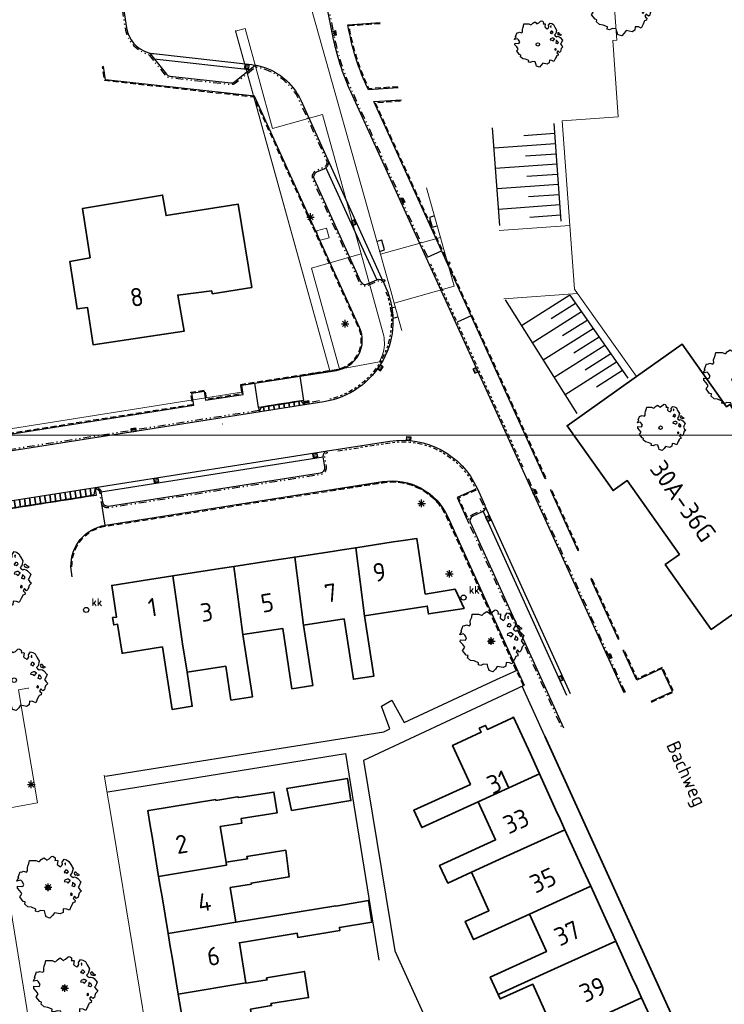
# Model space of a CAD drawing. Header units: metres. Extents: x 152391 to 157968, y 462336 to 467280.
# Tile 512 of 656: x 156225 to 156294, y 463049 to 463145. Entities that reach past the tile are written whole.
import ezdxf
from ezdxf.enums import TextEntityAlignment as Align

# ---------------------------------------------------------------- set-up
doc = ezdxf.new("R2010")
doc.units = ezdxf.units.M
doc.header["$LTSCALE"] = 0.75
for name, pattern in [('HIDDEN__G5', [1.125, 0.75, -0.375]), ('PHANTOM__G2', [2.1, 0.6, -0.3, 0.3, -0.3, 0.3, -0.3]), ('TR13X15__G2', [2.2, 1, -0.4, 0, -0.4, 0, -0.4])]:
    doc.linetypes.add(name, pattern=pattern)
doc.layers.get('0').update_dxf_attribs({"lineweight": 25})
for name, color, linetype in [('-DR-bs-gw-talud', 253, 'Continuous'), ('-DR-nw-rio-straatkolk', 251, 'Continuous'), ('-DR-nw-rio-trottoirkolk', 251, 'Continuous'), ('-DR-nw-vh-band 10x20', 2, 'HIDDEN__G5'), ('-DR-nw-vh-band 13-15x25', 2, 'TR13X15__G2'), ('-DR-nw-vh-band 15x25', 2, 'PHANTOM__G2'), ('-DR-nw-vh-band inritbanden', 251, 'Continuous'), ('-DR-nw-vh-kantverharding', 4, 'Continuous'), ('-DR-nw-vh-scheiding verhardingen', 1, 'Continuous'), ('S08_TROTTOIRKOLK', 251, 'Continuous'), ('TOPO1', 251, 'Continuous'), ('TOPO_AFSLUITPAAL', 251, 'Continuous'), ('TOPO_BOOM', 251, 'Continuous'), ('TOPO_KABELKAST', 251, 'Continuous')]:
    doc.layers.add(name, color=color, linetype=linetype)
for name, color, linetype, lineweight in [('B-GV-GR-BOOM-S', 252, 'Continuous', 25), ('B-RO-GR-BEPLANTING_CULTUUR_BOSPLANTSOEN-GV', 251, 'Continuous', 18), ('B-RO-IE-TERREINAFSCHEIDING_KUNSTMATIG_MUUR-G', 251, 'IE-TERREINAFSCHEIDING-KUNSTMATIG-DICHT', 18), ('B-RO-OG-BEBOUWING-GV', 6, 'Continuous', 35), ('B-RO-OG-BEBOUWING-T18', 1, 'Continuous', 18), ('B-RO-VH-VERHARDING_ASFALT-GV', 251, 'Continuous', 18), ('B-RO-VH-VERHARDING_BETONSTRAATSTEEN-GV', 251, 'Continuous', 18), ('B-RO-VH-VERHARDING_TEGEL-GV', 251, 'Continuous', 18), ('B-RO-VH-VERHARDING_TEGEL_RUBBER-GV', 251, 'Continuous', 18), ('B-WE-OG-TOPOGRAFIE-T18', 1, 'Continuous', 18), ('N-WE-VH-VERHARDING_TEGEL-G', 5, 'Continuous', 35)]:
    doc.layers.add(name, color=color, linetype=linetype, lineweight=lineweight)
doc.layers.add('X-XX-AL-TEKENBLAD_HULPLIJN-G', color=7, linetype='Continuous', lineweight=18, plot=False)
doc.styles.add('NLCS-ISO-M200-T18', font='NLCS-ISO.ttf', dxfattribs={"height": 360})
doc.styles.get("Standard").update_dxf_attribs({"font": 'txt.shx'})
doc.linetypes.add('IE-TERREINAFSCHEIDING-KUNSTMATIG-DICHT', pattern='A,8,-1,[82,NLCS.SHX,S=0.75,R=90,X=0,Y=0],-1', length=10)

# ---------------------------------------------------------------- blocks, each defined once
blk = doc.blocks.new('Q26')
at = {"color": 0, "linetype": 'ByBlock'}
for p, q in [((-0.37, 0), (0.37, 0)), ((0.262, -0.262), (-0.261, 0.261)), ((0, -0.37), (0, 0.37))]:
    blk.add_line(p, q, dxfattribs=at)
blk.add_lwpolyline([(-0.261, -0.261), (0, 0), (0.261, 0.261)], dxfattribs=at)
blk = doc.blocks.new('S08')
at = {"color": 0, "linetype": 'ByBlock'}
blk.add_lwpolyline([(-0.5, 0), (-0.5, -0.5), (0.5, -0.5), (0.5, 0)], dxfattribs=at)
blk = doc.blocks.new('*U443')
for points in [[(3.458, 0.543), (3.388, 0.988), (2.894, 0.91), (2.964, 0.466)], [(3.951, 0.621), (3.882, 1.066), (3.388, 0.988), (3.458, 0.543)], [(3.889, 1.016), (3.395, 0.939)], [(4.445, 0.699), (4.376, 1.143), (3.882, 1.066), (3.951, 0.621)], [(4.445, 0.699), (4.136, 1.055), (3.889, 1.016)], [(0.494, 0.078), (0.424, 0.522), (-0.07, 0.445), (0, 0)], [(0, 0), (0.185, 0.434), (0.432, 0.473)], [(0.988, 0.155), (0.918, 0.6), (0.424, 0.522), (0.494, 0.078)], [(0.926, 0.55), (0.432, 0.473)], [(1.482, 0.233), (1.412, 0.677), (0.918, 0.6), (0.988, 0.155)], [(1.42, 0.628), (0.926, 0.55)], [(1.976, 0.311), (1.906, 0.755), (1.412, 0.677), (1.482, 0.233)], [(1.914, 0.706), (1.42, 0.628)], [(2.47, 0.388), (2.4, 0.833), (1.906, 0.755), (1.976, 0.311)], [(2.408, 0.783), (1.914, 0.706)], [(2.964, 0.466), (2.894, 0.91), (2.4, 0.833), (2.47, 0.388)], [(2.902, 0.861), (2.408, 0.783)], [(3.395, 0.939), (2.902, 0.861)]]:
    blk.add_lwpolyline(points)
blk = doc.blocks.new('*U438')
blk.add_hatch(color=256).paths.add_polyline_path([(0.11, 0.017), (0.304, 0.105), (0.465, -0.25), (0.272, -0.338)])
blk.add_lwpolyline([(0, 0), (0.319, 0.145), (0.505, -0.265), (0.186, -0.41)], close=True)
blk = doc.blocks.new('*U429')
h = blk.add_hatch(color=256)
h.dxf.hatch_style = 1
h.paths.add_polyline_path([(0.328, 0.057), (0.305, 0.108), (0.037, -0.014), (0.06, -0.065)])
h = blk.add_hatch(color=256)
h.dxf.hatch_style = 1
h.paths.add_polyline_path([(0.375, -0.048), (0.352, 0.003), (0.085, -0.119), (0.108, -0.17)])
h = blk.add_hatch(color=256)
h.dxf.hatch_style = 1
h.paths.add_polyline_path([(0.421, -0.15), (0.398, -0.099), (0.131, -0.22), (0.154, -0.271)])
h = blk.add_hatch(color=256)
h.dxf.hatch_style = 1
h.paths.add_polyline_path([(0.468, -0.251), (0.444, -0.2), (0.177, -0.322), (0.2, -0.372)])
for points in [[(0, 0), (0.186, -0.41), (0.505, -0.265), (0.319, 0.145)], [(0.037, -0.014), (0.2, -0.372), (0.468, -0.251), (0.305, 0.108)]]:
    blk.add_lwpolyline(points, close=True)
blk = doc.blocks.new('*U439')
blk.add_hatch(color=256).paths.add_polyline_path([(0.111, -0.008), (0.32, 0.033), (0.396, -0.35), (0.187, -0.391)])
blk.add_lwpolyline([(0, 0), (0.343, 0.068), (0.431, -0.373), (0.088, -0.441)], close=True)
blk = doc.blocks.new('*U441')
blk.add_hatch(color=256).paths.add_polyline_path([(0.11, 0.017), (0.304, 0.105), (0.465, -0.25), (0.272, -0.338)])
blk.add_lwpolyline([(0, 0), (0.319, 0.145), (0.505, -0.265), (0.186, -0.41)], close=True)
blk = doc.blocks.new('*U432')
blk.add_hatch(color=256).paths.add_polyline_path([(0.11, 0.017), (0.304, 0.105), (0.465, -0.25), (0.272, -0.338)])
blk.add_lwpolyline([(0, 0), (0.319, 0.145), (0.505, -0.265), (0.186, -0.41)], close=True)
blk = doc.blocks.new('*U433')
h = blk.add_hatch(color=256)
h.dxf.hatch_style = 1
h.paths.add_polyline_path([(-0.468, 0.251), (-0.444, 0.2), (-0.177, 0.322), (-0.2, 0.372)])
h = blk.add_hatch(color=256)
h.dxf.hatch_style = 1
h.paths.add_polyline_path([(-0.421, 0.15), (-0.398, 0.099), (-0.131, 0.22), (-0.154, 0.271)])
h = blk.add_hatch(color=256)
h.dxf.hatch_style = 1
h.paths.add_polyline_path([(-0.375, 0.048), (-0.352, -0.003), (-0.085, 0.119), (-0.108, 0.17)])
h = blk.add_hatch(color=256)
h.dxf.hatch_style = 1
h.paths.add_polyline_path([(-0.328, -0.057), (-0.305, -0.108), (-0.037, 0.014), (-0.06, 0.065)])
for points in [[(0, 0), (-0.186, 0.41), (-0.505, 0.265), (-0.319, -0.145)], [(-0.037, 0.014), (-0.2, 0.372), (-0.468, 0.251), (-0.305, -0.108)]]:
    blk.add_lwpolyline(points, close=True)
blk = doc.blocks.new('*U434')
h = blk.add_hatch(color=256)
h.dxf.hatch_style = 1
h.paths.add_polyline_path([(0.029, -0.53), (0.061, -0.484), (-0.182, -0.319), (-0.214, -0.365)])
h = blk.add_hatch(color=256)
h.dxf.hatch_style = 1
h.paths.add_polyline_path([(0.092, -0.438), (0.123, -0.392), (-0.12, -0.227), (-0.151, -0.273)])
h = blk.add_hatch(color=256)
h.dxf.hatch_style = 1
h.paths.add_polyline_path([(0.154, -0.346), (0.186, -0.299), (-0.057, -0.134), (-0.089, -0.18)])
h = blk.add_hatch(color=256)
h.dxf.hatch_style = 1
h.paths.add_polyline_path([(0.219, -0.25), (0.25, -0.204), (0.007, -0.039), (-0.024, -0.085)])
for points in [[(0, 0), (-0.253, -0.372), (0.037, -0.569), (0.29, -0.197)], [(0.007, -0.039), (-0.214, -0.365), (0.029, -0.53), (0.25, -0.204)]]:
    blk.add_lwpolyline(points, close=True)
blk = doc.blocks.new('*U435')
h = blk.add_hatch(color=256)
h.dxf.hatch_style = 1
h.paths.add_polyline_path([(0.11, 0.314), (0.055, 0.318), (0.03, 0.026), (0.086, 0.021)])
h = blk.add_hatch(color=256)
h.dxf.hatch_style = 1
h.paths.add_polyline_path([(0.225, 0.304), (0.17, 0.309), (0.145, 0.016), (0.201, 0.011)])
h = blk.add_hatch(color=256)
h.dxf.hatch_style = 1
h.paths.add_polyline_path([(0.336, 0.295), (0.281, 0.299), (0.256, 0.007), (0.312, 0.002)])
h = blk.add_hatch(color=256)
h.dxf.hatch_style = 1
h.paths.add_polyline_path([(0.447, 0.285), (0.392, 0.29), (0.367, -0.003), (0.423, -0.007)])
for points in [[(0, 0), (0.448, -0.038), (0.478, 0.311), (0.029, 0.349)], [(0.03, 0.026), (0.423, -0.007), (0.447, 0.285), (0.055, 0.318)]]:
    blk.add_lwpolyline(points, close=True)
blk = doc.blocks.new('*U430')
for points in [[(-0.494, -0.078), (-0.377, -0.819), (0.116, -0.741), (0, 0)], [(0, 0), (-0.138, -0.73), (-0.385, -0.769)], [(-6.421, -1.009), (-6.305, -1.75), (-5.811, -1.672), (-5.927, -0.932)], [(-5.927, -0.932), (-5.811, -1.672), (-5.317, -1.595), (-5.433, -0.854)], [(-5.433, -0.854), (-5.317, -1.595), (-4.823, -1.517), (-4.939, -0.776)], [(-4.939, -0.776), (-4.823, -1.517), (-4.329, -1.44), (-4.445, -0.699)], [(-4.445, -0.699), (-4.329, -1.44), (-3.835, -1.362), (-3.951, -0.621)], [(-3.951, -0.621), (-3.835, -1.362), (-3.341, -1.284), (-3.458, -0.543)], [(-3.458, -0.543), (-3.341, -1.284), (-2.847, -1.207), (-2.964, -0.466)], [(-2.964, -0.466), (-2.847, -1.207), (-2.353, -1.129), (-2.47, -0.388)], [(-2.47, -0.388), (-2.353, -1.129), (-1.859, -1.051), (-1.976, -0.311)], [(-1.976, -0.311), (-1.859, -1.051), (-1.365, -0.974), (-1.482, -0.233)], [(-1.867, -1.002), (-1.373, -0.924)], [(-1.482, -0.233), (-1.365, -0.974), (-0.871, -0.896), (-0.988, -0.155)], [(-1.373, -0.924), (-0.879, -0.847)], [(-0.988, -0.155), (-0.871, -0.896), (-0.377, -0.819), (-0.494, -0.078)], [(-0.879, -0.847), (-0.385, -0.769)], [(-12.348, -1.941), (-12.232, -2.682), (-11.738, -2.604), (-11.854, -1.863)], [(-11.854, -1.863), (-11.738, -2.604), (-11.244, -2.526), (-11.361, -1.786)], [(-11.361, -1.786), (-11.244, -2.526), (-10.75, -2.449), (-10.867, -1.708)], [(-10.867, -1.708), (-10.75, -2.449), (-10.256, -2.371), (-10.373, -1.63)], [(-10.373, -1.63), (-10.256, -2.371), (-9.762, -2.294), (-9.879, -1.553)], [(-9.879, -1.553), (-9.762, -2.294), (-9.268, -2.216), (-9.385, -1.475)], [(-9.385, -1.475), (-9.268, -2.216), (-8.774, -2.138), (-8.891, -1.397)], [(-8.891, -1.397), (-8.774, -2.138), (-8.28, -2.061), (-8.397, -1.32)], [(-8.397, -1.32), (-8.28, -2.061), (-7.787, -1.983), (-7.903, -1.242)], [(-7.903, -1.242), (-7.787, -1.983), (-7.293, -1.905), (-7.409, -1.164)], [(-7.794, -1.934), (-7.3, -1.856)], [(-7.409, -1.164), (-7.293, -1.905), (-6.799, -1.828), (-6.915, -1.087)], [(-7.3, -1.856), (-6.806, -1.778)], [(-6.915, -1.087), (-6.799, -1.828), (-6.305, -1.75), (-6.421, -1.009)], [(-6.806, -1.778), (-6.312, -1.701)], [(-6.312, -1.701), (-5.819, -1.623)], [(-5.819, -1.623), (-5.325, -1.545)], [(-5.325, -1.545), (-4.831, -1.468)], [(-4.831, -1.468), (-4.337, -1.39)], [(-4.337, -1.39), (-3.843, -1.313)], [(-3.843, -1.313), (-3.349, -1.235)], [(-3.349, -1.235), (-2.855, -1.157)], [(-2.855, -1.157), (-2.361, -1.08)], [(-2.361, -1.08), (-1.867, -1.002)], [(-13.336, -2.096), (-13.22, -2.837), (-12.726, -2.759), (-12.842, -2.018)], [(-13.336, -2.096), (-12.981, -2.749), (-12.734, -2.71)], [(-12.842, -2.018), (-12.726, -2.759), (-12.232, -2.682), (-12.348, -1.941)], [(-12.734, -2.71), (-12.24, -2.632)], [(-12.24, -2.632), (-11.746, -2.555)], [(-11.746, -2.555), (-11.252, -2.477)], [(-11.252, -2.477), (-10.758, -2.399)], [(-10.758, -2.399), (-10.264, -2.322)], [(-10.264, -2.322), (-9.77, -2.244)], [(-9.77, -2.244), (-9.276, -2.167)], [(-9.276, -2.167), (-8.782, -2.089)], [(-8.782, -2.089), (-8.288, -2.011)], [(-8.288, -2.011), (-7.794, -1.934)]]:
    blk.add_lwpolyline(points)
blk = doc.blocks.new('*U425')
h = blk.add_hatch(color=256)
h.dxf.hatch_style = 1
h.paths.add_polyline_path([(-0.455, -0.273), (-0.4, -0.279), (-0.367, 0.013), (-0.422, 0.019)])
h = blk.add_hatch(color=256)
h.dxf.hatch_style = 1
h.paths.add_polyline_path([(-0.344, -0.286), (-0.289, -0.292), (-0.256, 0), (-0.312, 0.006)])
h = blk.add_hatch(color=256)
h.dxf.hatch_style = 1
h.paths.add_polyline_path([(-0.233, -0.298), (-0.178, -0.304), (-0.146, -0.012), (-0.201, -0.006)])
h = blk.add_hatch(color=256)
h.dxf.hatch_style = 1
h.paths.add_polyline_path([(-0.119, -0.311), (-0.064, -0.317), (-0.031, -0.025), (-0.086, -0.019)])
for points in [[(0, 0), (-0.447, 0.05), (-0.486, -0.298), (-0.039, -0.348)], [(-0.031, -0.025), (-0.422, 0.019), (-0.455, -0.273), (-0.064, -0.317)]]:
    blk.add_lwpolyline(points, close=True)
blk = doc.blocks.new('*U426')
blk.add_hatch(color=256).paths.add_polyline_path([(0.013, 0.111), (-0.02, 0.321), (0.365, 0.381), (0.398, 0.172)])
blk.add_lwpolyline([(0, 0), (-0.054, 0.346), (0.39, 0.416), (0.445, 0.07)], close=True)
blk = doc.blocks.new('*U427')
h = blk.add_hatch(color=256)
h.dxf.hatch_style = 1
h.paths.add_polyline_path([(0.033, 0.331), (-0.022, 0.322), (0.023, 0.032), (0.078, 0.041)])
h = blk.add_hatch(color=256)
h.dxf.hatch_style = 1
h.paths.add_polyline_path([(0.147, 0.349), (0.092, 0.34), (0.137, 0.05), (0.192, 0.059)])
h = blk.add_hatch(color=256)
h.dxf.hatch_style = 1
h.paths.add_polyline_path([(0.257, 0.366), (0.202, 0.358), (0.247, 0.067), (0.302, 0.076)])
h = blk.add_hatch(color=256)
h.dxf.hatch_style = 1
h.paths.add_polyline_path([(0.367, 0.383), (0.312, 0.375), (0.357, 0.085), (0.412, 0.093)])
for points in [[(0, 0), (0.445, 0.07), (0.39, 0.416), (-0.054, 0.346)], [(0.023, 0.032), (0.412, 0.093), (0.367, 0.383), (-0.022, 0.322)]]:
    blk.add_lwpolyline(points, close=True)
blk = doc.blocks.new('Q36')
at = {"color": 0, "linetype": 'ByBlock'}
blk.add_circle((0, 0), 0.25, dxfattribs=at)
blk.add_text('kk', height=0.7, dxfattribs=at).set_placement((0.529, 0.406))
blk = doc.blocks.new('Q34')
at = {"color": 0, "linetype": 'ByBlock'}
blk.add_circle((0, 0), 0.125, dxfattribs=at)
blk = doc.blocks.new('SGR-BOOM_31_50')
at = {"linetype": 'Continuous'}
for p, q in [((-1.402, 1.78), (-1.355, 1.999)), ((-1.355, 1.999), (-0.89, 1.999)), ((-0.89, 1.999), (-0.688, 1.911)), ((-0.688, 1.911), (-0.626, 1.933)), ((-0.626, 1.933), (-0.487, 2.064)), ((-0.487, 2.064), (-0.301, 2.196)), ((-0.301, 2.196), (-0.177, 2.108)), ((-0.177, 2.108), (-0.084, 2.02)), ((-0.084, 2.02), (0.087, 2.108)), ((0.087, 2.108), (0.273, 2.283)), ((0.273, 2.283), (0.351, 2.305)), ((0.351, 2.305), (0.444, 2.261)), ((0.444, 2.261), (0.521, 2.196)), ((0.537, 2.042), (0.506, 1.999)), ((0.506, 1.999), (0.707, 2.02)), ((0.521, 2.196), (0.537, 2.042)), ((0.723, 1.977), (0.676, 1.714)), ((0.707, 2.02), (0.723, 1.977)), ((1.048, 1.867), (1.188, 2.086)), ((1.188, 2.086), (1.358, 2.042)), ((1.358, 2.042), (1.545, 1.933)), ((1.545, 1.933), (1.669, 1.692)), ((-2.177, 0.772), (-2.038, 1.166)), ((-2.038, 1.166), (-1.944, 1.144)), ((-1.944, 1.144), (-1.789, 1.21)), ((-1.789, 1.21), (-1.572, 1.144)), ((-1.572, 1.144), (-1.495, 1.232)), ((-1.51, 1.451), (-1.479, 1.582)), ((-1.495, 1.232), (-1.51, 1.451)), ((-1.479, 1.582), (-1.402, 1.78)), ((0.676, 1.714), (0.754, 1.648)), ((0.754, 1.648), (0.924, 1.539)), ((0.924, 1.539), (1.002, 1.604)), ((1.002, 1.604), (1.064, 1.714)), ((1.064, 1.714), (1.048, 1.867)), ((1.25, 1.21), (1.188, 1.166)), ((1.188, 1.166), (1.234, 1.101)), ((1.296, 1.823), (1.234, 1.78)), ((1.234, 1.78), (1.265, 1.67)), ((1.234, 1.101), (1.312, 1.122)), ((1.296, 1.298), (1.25, 1.21)), ((1.265, 1.67), (1.281, 1.648)), ((1.281, 1.692), (1.296, 1.823)), ((1.374, 1.298), (1.296, 1.298)), ((1.312, 1.122), (1.374, 1.035)), ((1.436, 1.254), (1.374, 1.298)), ((1.374, 1.035), (1.436, 1.122)), ((1.498, 1.166), (1.436, 1.254)), ((1.436, 1.122), (1.498, 1.166)), ((1.762, 1.057), (1.638, 0.925)), ((1.669, 1.692), (1.839, 1.407)), ((1.839, 1.407), (1.762, 1.057)), ((1.963, 1.144), (1.917, 1.079)), ((1.917, 1.079), (1.948, 0.991)), ((1.948, 0.991), (2.041, 0.925)), ((2.056, 1.144), (1.963, 1.144)), ((2.041, 0.969), (2.18, 0.903)), ((2.041, 0.925), (2.056, 0.969)), ((2.165, 1.013), (2.056, 1.144)), ((2.304, 0.947), (2.165, 1.013)), ((-2.27, 0.487), (-2.208, 0.641)), ((-1.991, 0.553), (-2.27, 0.487)), ((-2.239, -0.038), (-2.224, 0.115)), ((-2.224, 0.115), (-1.851, 0.093)), ((-2.208, 0.641), (-2.131, 0.706)), ((-2.131, 0.706), (-2.177, 0.772)), ((-1.898, 0.444), (-1.991, 0.553)), ((-1.774, 0.246), (-1.898, 0.444)), ((-1.851, 0.093), (-1.774, 0.246)), ((1.234, 0.553), (1.188, 0.444)), ((1.188, 0.444), (1.374, 0.422)), ((1.405, 0.619), (1.234, 0.553)), ((1.374, 0.422), (1.483, 0.334)), ((1.483, 0.619), (1.405, 0.619)), ((1.622, 0.531), (1.483, 0.619)), ((1.483, 0.334), (1.607, 0.487)), ((1.607, 0.487), (1.653, 0.553)), ((1.638, 0.925), (1.7, 0.838)), ((1.7, 0.838), (1.839, 0.75)), ((1.793, 0.246), (1.746, 0.137)), ((1.911, 0.065), (1.746, 0.137)), ((1.808, 0.4), (1.793, 0.312)), ((1.793, 0.312), (1.793, 0.246)), ((1.901, 0.312), (1.808, 0.4)), ((1.839, 0.75), (1.917, 0.794)), ((1.963, 0.268), (1.901, 0.312)), ((1.911, 0.065), (2.01, 0.181)), ((1.917, 0.794), (2.087, 0.75)), ((2.01, 0.181), (1.963, 0.268)), ((2.087, 0.75), (2.18, 0.684)), ((2.18, 0.903), (2.304, 0.947)), ((2.18, 0.684), (2.413, 0.422)), ((2.289, 0.137), (2.227, 0.049)), ((2.227, 0.049), (2.351, -0.126)), ((2.413, 0.422), (2.289, 0.137)), ((-2.053, -0.235), (-2.239, -0.038)), ((-2.069, -0.673), (-1.991, -0.564)), ((-1.805, -1.002), (-2.069, -0.673)), ((-1.913, -0.433), (-2.053, -0.235)), ((-1.991, -0.564), (-1.913, -0.433)), ((1.715, -0.389), (1.653, -0.476)), ((1.653, -0.476), (1.669, -0.564)), ((1.684, -0.564), (1.777, -0.542)), ((1.777, -0.454), (1.715, -0.389)), ((1.777, -0.542), (1.777, -0.454)), ((1.948, -0.63), (1.855, -0.783)), ((1.855, -0.783), (1.901, -0.849)), ((1.901, -0.849), (1.994, -0.936)), ((2.103, -0.783), (1.948, -0.63)), ((1.994, -0.936), (1.979, -1.068)), ((2.211, -0.695), (2.103, -0.783)), ((2.242, -0.564), (2.211, -0.695)), ((2.289, -0.411), (2.242, -0.564)), ((2.459, -0.235), (2.289, -0.411)), ((2.351, -0.126), (2.459, -0.235)), ((-1.665, -1.046), (-1.805, -1.002)), ((-1.696, -1.199), (-1.665, -1.046)), ((-1.479, -1.396), (-1.696, -1.199)), ((-1.216, -1.44), (-1.479, -1.396)), ((-0.89, -1.571), (-1.216, -1.44)), ((-0.906, -1.725), (-0.89, -1.571)), ((-0.735, -1.769), (-0.906, -1.725)), ((-0.533, -1.681), (-0.735, -1.769)), ((-0.254, -1.703), (-0.533, -1.681)), ((-0.208, -1.9), (-0.254, -1.703)), ((-0.177, -1.988), (-0.208, -1.9)), ((0.475, -1.834), (0.335, -2.031)), ((0.909, -1.922), (0.475, -1.834)), ((1.11, -1.812), (0.909, -1.922)), ((1.126, -1.55), (1.11, -1.812)), ((1.374, -1.571), (1.126, -1.55)), ((1.576, -1.659), (1.374, -1.571)), ((1.715, -1.352), (1.576, -1.659)), ((1.808, -1.177), (1.715, -1.352)), ((1.824, -1.112), (1.808, -1.177)), ((1.979, -1.068), (1.824, -1.112)), ((-0.13, -2.141), (-0.177, -1.988)), ((0.149, -2.229), (-0.13, -2.141)), ((0.335, -2.031), (0.149, -2.229))]:
    blk.add_line(p, q, dxfattribs=at)
blk.add_circle((0, 0), 0.169, dxfattribs=at)
blk = doc.blocks.new('SGR-BOOM_50_100')
at = {"linetype": 'Continuous'}
for p, q in [((-0.649, 2.752), (-0.401, 2.928)), ((-0.401, 2.928), (-0.236, 2.811)), ((0.116, 2.811), (0.364, 3.044)), ((0.364, 3.044), (0.467, 3.074)), ((0.467, 3.074), (0.591, 3.015)), ((0.591, 3.015), (0.695, 2.928)), ((0.695, 2.928), (0.715, 2.723)), ((-2.014, 1.935), (-1.972, 2.11)), ((-1.993, 1.643), (-2.014, 1.935)), ((-1.972, 2.11), (-1.869, 2.373)), ((-1.869, 2.373), (-1.807, 2.665)), ((-1.807, 2.665), (-1.187, 2.665)), ((-1.187, 2.665), (-0.918, 2.548)), ((-0.918, 2.548), (-0.835, 2.577)), ((-0.835, 2.577), (-0.649, 2.752)), ((-0.236, 2.811), (-0.112, 2.694)), ((-0.112, 2.694), (0.116, 2.811)), ((0.715, 2.723), (0.674, 2.665)), ((0.674, 2.665), (0.943, 2.694)), ((0.964, 2.636), (0.902, 2.285)), ((0.902, 2.285), (1.005, 2.198)), ((0.943, 2.694), (0.964, 2.636)), ((1.005, 2.198), (1.232, 2.052)), ((1.232, 2.052), (1.336, 2.139)), ((1.336, 2.139), (1.418, 2.285)), ((1.398, 2.49), (1.584, 2.782)), ((1.418, 2.285), (1.398, 2.49)), ((1.584, 2.782), (1.811, 2.723)), ((1.729, 2.431), (1.646, 2.373)), ((1.646, 2.373), (1.687, 2.227)), ((1.687, 2.227), (1.708, 2.198)), ((1.708, 2.256), (1.729, 2.431)), ((1.811, 2.723), (2.059, 2.577)), ((2.059, 2.577), (2.225, 2.256)), ((2.225, 2.256), (2.452, 1.876)), ((-2.903, 1.029), (-2.717, 1.555)), ((-2.841, 0.942), (-2.903, 1.029)), ((-2.717, 1.555), (-2.593, 1.526)), ((-2.593, 1.526), (-2.386, 1.613)), ((-2.386, 1.613), (-2.096, 1.526)), ((-2.096, 1.526), (-1.993, 1.643)), ((1.667, 1.613), (1.584, 1.555)), ((1.584, 1.555), (1.646, 1.467)), ((1.646, 1.467), (1.749, 1.497)), ((1.729, 1.73), (1.667, 1.613)), ((1.832, 1.73), (1.729, 1.73)), ((1.749, 1.497), (1.832, 1.38)), ((1.915, 1.672), (1.832, 1.73)), ((1.832, 1.38), (1.915, 1.497)), ((1.997, 1.555), (1.915, 1.672)), ((1.915, 1.497), (1.997, 1.555)), ((2.349, 1.409), (2.183, 1.234)), ((2.183, 1.234), (2.266, 1.117)), ((2.266, 1.117), (2.452, 1)), ((2.452, 1.876), (2.349, 1.409)), ((2.452, 1), (2.556, 1.059)), ((2.618, 1.526), (2.556, 1.438)), ((2.556, 1.438), (2.597, 1.321)), ((2.556, 1.059), (2.783, 1)), ((2.597, 1.321), (2.721, 1.234)), ((2.742, 1.526), (2.618, 1.526)), ((2.721, 1.292), (2.907, 1.205)), ((2.721, 1.234), (2.742, 1.292)), ((2.886, 1.351), (2.742, 1.526)), ((2.783, 1), (2.907, 0.913)), ((3.072, 1.263), (2.886, 1.351)), ((2.907, 1.205), (3.072, 1.263)), ((-3.027, 0.65), (-2.944, 0.854)), ((-2.655, 0.737), (-3.027, 0.65)), ((-2.985, -0.051), (-2.965, 0.153)), ((-2.965, 0.153), (-2.469, 0.124)), ((-2.944, 0.854), (-2.841, 0.942)), ((-2.531, 0.591), (-2.655, 0.737)), ((-2.365, 0.329), (-2.531, 0.591)), ((-2.469, 0.124), (-2.365, 0.329)), ((1.646, 0.737), (1.584, 0.591)), ((1.584, 0.591), (1.832, 0.562)), ((1.873, 0.825), (1.646, 0.737)), ((1.832, 0.562), (1.977, 0.445)), ((1.977, 0.825), (1.873, 0.825)), ((2.163, 0.708), (1.977, 0.825)), ((1.977, 0.445), (2.142, 0.65)), ((2.142, 0.65), (2.204, 0.737)), ((2.39, 0.329), (2.328, 0.183)), ((2.549, 0.087), (2.328, 0.183)), ((2.411, 0.533), (2.39, 0.416)), ((2.39, 0.416), (2.39, 0.329)), ((2.535, 0.416), (2.411, 0.533)), ((2.618, 0.358), (2.535, 0.416)), ((2.549, 0.087), (2.68, 0.241)), ((2.68, 0.241), (2.618, 0.358)), ((2.907, 0.913), (3.217, 0.562)), ((3.052, 0.183), (2.969, 0.066)), ((2.969, 0.066), (3.135, -0.168)), ((3.217, 0.562), (3.052, 0.183)), ((-2.737, -0.314), (-2.985, -0.051)), ((-2.758, -0.898), (-2.655, -0.752)), ((-2.407, -1.336), (-2.758, -0.898)), ((-2.551, -0.577), (-2.737, -0.314)), ((-2.655, -0.752), (-2.551, -0.577)), ((2.287, -0.518), (2.204, -0.635)), ((2.204, -0.635), (2.225, -0.752)), ((2.245, -0.752), (2.37, -0.723)), ((2.37, -0.606), (2.287, -0.518)), ((2.37, -0.723), (2.37, -0.606)), ((2.597, -0.84), (2.473, -1.044)), ((2.804, -1.044), (2.597, -0.84)), ((2.948, -0.927), (2.804, -1.044)), ((2.99, -0.752), (2.948, -0.927)), ((3.052, -0.548), (2.99, -0.752)), ((3.279, -0.314), (3.052, -0.548)), ((3.135, -0.168), (3.279, -0.314)), ((-2.22, -1.394), (-2.407, -1.336)), ((-2.262, -1.599), (-2.22, -1.394)), ((-1.972, -1.862), (-2.262, -1.599)), ((-1.621, -1.92), (-1.972, -1.862)), ((-1.187, -2.095), (-1.621, -1.92)), ((2.287, -1.803), (2.101, -2.212)), ((2.411, -1.57), (2.287, -1.803)), ((2.432, -1.482), (2.411, -1.57)), ((2.638, -1.424), (2.432, -1.482)), ((2.473, -1.044), (2.535, -1.132)), ((2.535, -1.132), (2.659, -1.248)), ((2.659, -1.248), (2.638, -1.424)), ((-1.207, -2.3), (-1.187, -2.095)), ((-0.98, -2.358), (-1.207, -2.3)), ((-0.711, -2.241), (-0.98, -2.358)), ((-0.339, -2.271), (-0.711, -2.241)), ((-0.277, -2.533), (-0.339, -2.271)), ((-0.236, -2.65), (-0.277, -2.533)), ((-0.174, -2.855), (-0.236, -2.65)), ((0.199, -2.971), (-0.174, -2.855)), ((0.447, -2.709), (0.199, -2.971)), ((0.633, -2.446), (0.447, -2.709)), ((1.212, -2.563), (0.633, -2.446)), ((1.48, -2.417), (1.212, -2.563)), ((1.501, -2.066), (1.48, -2.417)), ((1.832, -2.095), (1.501, -2.066)), ((2.101, -2.212), (1.832, -2.095))]:
    blk.add_line(p, q, dxfattribs=at)
blk.add_circle((0, 0), 0.225, dxfattribs=at)

msp = doc.modelspace()

# ---------------------------------------------------------------- linework, layer by layer
at = {"layer": '-DR-bs-gw-talud', "color": 251}
for p, q in [((156277.534, 463134.274), (156274.542, 463134.058)), ((156277.534, 463134.274), (156274.542, 463134.058)), ((156277.606, 463133.277), (156271.622, 463132.845)), ((156277.606, 463133.277), (156271.622, 463132.845)), ((156277.678, 463132.279), (156274.686, 463132.063)), ((156277.678, 463132.279), (156274.686, 463132.063)), ((156277.75, 463131.282), (156271.766, 463130.85)), ((156277.75, 463131.282), (156271.766, 463130.85)), ((156277.822, 463130.284), (156274.83, 463130.069)), ((156277.822, 463130.284), (156274.83, 463130.069)), ((156277.894, 463129.287), (156271.909, 463128.855)), ((156277.894, 463129.287), (156271.909, 463128.855)), ((156277.966, 463128.29), (156274.974, 463128.074)), ((156277.966, 463128.29), (156274.974, 463128.074)), ((156278.038, 463127.292), (156272.053, 463126.86)), ((156278.038, 463127.292), (156272.053, 463126.86)), ((156278.11, 463126.295), (156275.118, 463126.079)), ((156278.11, 463126.295), (156275.118, 463126.079)), ((156279.015, 463118.462), (156274.29, 463115.475)), ((156279.015, 463118.462), (156274.29, 463115.475)), ((156280.162, 463116.824), (156275.357, 463113.787)), ((156280.162, 463116.824), (156275.357, 463113.787)), ((156279.588, 463117.643), (156277.206, 463116.137)), ((156279.588, 463117.643), (156277.206, 463116.137)), ((156280.736, 463116.005), (156278.313, 463114.474)), ((156280.736, 463116.005), (156278.313, 463114.474)), ((156281.31, 463115.186), (156276.425, 463112.098)), ((156281.31, 463115.186), (156276.425, 463112.098)), ((156281.883, 463114.367), (156279.421, 463112.81)), ((156281.883, 463114.367), (156279.421, 463112.81)), ((156282.457, 463113.548), (156277.492, 463110.409)), ((156282.457, 463113.548), (156277.492, 463110.409)), ((156283.031, 463112.729), (156280.528, 463111.147)), ((156283.031, 463112.729), (156280.528, 463111.147)), ((156283.605, 463111.91), (156278.56, 463108.721)), ((156283.605, 463111.91), (156278.56, 463108.721)), ((156284.178, 463111.091), (156281.636, 463109.484)), ((156284.178, 463111.091), (156281.636, 463109.484))]:
    msp.add_line(p, q, dxfattribs=at)
for points in [[(156277.462, 463135.271), (156278.152, 463125.71)], [(156277.462, 463135.271), (156278.152, 463125.71)], [(156272.168, 463125.278), (156271.478, 463134.84)], [(156272.168, 463125.278), (156271.478, 463134.84)], [(156272.693, 463118.001), (156279.721, 463106.883)], [(156272.693, 463118.001), (156279.721, 463106.883)], [(156279.015, 463118.462), (156284.688, 463110.363)], [(156279.015, 463118.462), (156284.688, 463110.363)]]:
    msp.add_lwpolyline(points, dxfattribs=at)
at = {"layer": '-DR-nw-vh-band 10x20', "color": 251, "flags": 128}
for points in [[(156262.223, 463138.865), (156259.4, 463138.67, -0.069896), (156257.447, 463144.837), (156260.51, 463145.062)], [(156254.08, 463110.875), (156256.191, 463111.206, 0.495833), (156258.381, 463115.271), (156248.134, 463137.832), (156233.555, 463139.456), (156233.338, 463140.809)], [(156230.351, 463091.89, -0.378528), (156233.643, 463095.87), (156260.72, 463100.125, -0.337412), (156267.011, 463096.73), (156274.466, 463080.259)], [(156273.791, 463081.751), (156267.011, 463096.73, 0.337412), (156260.72, 463100.125), (156255.889, 463099.366)]]:
    msp.add_lwpolyline(points, format="xyb", dxfattribs=at)
for points in [[(156276.671, 463100.654), (156276.665, 463100.65), (156260.012, 463137.31), (156262.604, 463137.487)], [(156185.922, 463100.162), (156216.118, 463104.908), (156216.304, 463103.723), (156242.147, 463107.784), (156241.961, 463108.97), (156243.344, 463109.187), (156243.483, 463108.298), (156246.982, 463108.848), (156246.842, 463109.737), (156254.08, 463110.875)], [(156269.871, 463099.405), (156268.142, 463098.619), (156269.115, 463096.476)], [(156277.26, 463099.358), (156277.254, 463099.353), (156279.854, 463093.631), (156279.858, 463093.634)], [(156281.204, 463090.669), (156281.201, 463090.667), (156283.796, 463084.958), (156283.797, 463084.958)], [(156287.013, 463078.664), (156289.184, 463079.65), (156288.088, 463082.063), (156285.621, 463080.942), (156284.382, 463083.667), (156284.383, 463083.668)]]:
    msp.add_lwpolyline(points, dxfattribs=at)
at = {"layer": '-DR-nw-vh-band 13-15x25', "color": 251, "flags": 128}
for points in [[(156265.095, 463122.252), (156257.748, 463138.426, -0.057604), (156256, 463143.859), (156249.261, 463177.763, -0.009608), (156248.923, 463179.654), (156246.968, 463191.941, 0.028342), (156244.554, 463203.026), (156242.696, 463209.709)], [(156233.837, 463155.621), (156235.536, 463144.597, 0.284394), (156237.689, 463142.076, -0.147743), (156237.927, 463141.912), (156239.46, 463139.996, 0.198912), (156239.895, 463139.756), (156245.858, 463139.092, 0.198912), (156246.336, 463139.23), (156248.134, 463140.668, -0.228951), (156248.559, 463140.765, -0.233782), (156252.575, 463137.483), (156255.229, 463131.641, -0.414214), (156254.98, 463130.979), (156254.207, 463130.627, 0.414202), (156253.884, 463129.767), (156258.433, 463119.751, 0.414225), (156259.293, 463119.428), (156260.203, 463119.842, -0.37181), (156260.642, 463119.713)], [(156232.64, 463099.508, -0.414214), (156233.04, 463099.217), (156233.195, 463098.229, 0.414214), (156233.938, 463097.687), (156254.683, 463100.948, 0.414214), (156255.225, 463101.691), (156255.069, 463102.679, -0.414214), (156255.361, 463103.079)], [(156270.229, 463098.617), (156270.574, 463097.857, -0.41417), (156270.401, 463097.394), (156269.49, 463096.98, 0.41417), (156269.167, 463096.12), (156278.266, 463076.089)]]:
    msp.add_lwpolyline(points, format="xyb", dxfattribs=at)
for points in [[(156248.632, 463107.184), (156206.434, 463100.552)], [(156254.562, 463108.116), (156253.077, 463107.883)], [(156245.082, 463105.884), (156245.092, 463105.886)], [(156284.467, 463079.611), (156274.873, 463100.726)], [(156246.075, 463099.582), (156246.063, 463099.58)]]:
    msp.add_lwpolyline(points, dxfattribs=at)
at = {"layer": '-DR-nw-vh-band 15x25', "color": 251, "flags": 128}
msp.add_lwpolyline([(156274.459, 463101.637), (156265.348, 463121.695)], dxfattribs=at)
for points in [[(156261.044, 463118.798, -0.456161), (156255.546, 463108.294)], [(156256.349, 463103.234), (156261.45, 463104.036, -0.337036), (156269.816, 463099.528)]]:
    msp.add_lwpolyline(points, format="xyb", dxfattribs=at)
at = {"layer": '-DR-nw-vh-kantverharding', "color": 251}
for points in [[(156284.331, 463079.549), (156274.784, 463100.559), (156257.611, 463138.364, -0.057604), (156255.853, 463143.83), (156249.113, 463177.736, -0.009608), (156248.775, 463179.628), (156246.82, 463191.918, 0.028342), (156244.409, 463202.986), (156222.624, 463281.359, -0.462284), (156226.04, 463286.407), (156228.198, 463286.645)], [(156227.438, 463198.124), (156235.684, 463144.62, 0.287862), (156237.772, 463142.208, -0.151021), (156238.016, 463142.042), (156239.577, 463140.09, 0.198912), (156239.912, 463139.905), (156245.875, 463139.241, 0.198912), (156246.243, 463139.347), (156248.097, 463140.83, -0.225468), (156248.515, 463140.928, -0.237278), (156252.712, 463137.545), (156255.365, 463131.703, -0.414214), (156255.042, 463130.842), (156254.269, 463130.491, 0.414202), (156254.02, 463129.829), (156258.569, 463119.814, 0.414225), (156259.231, 463119.565), (156260.141, 463119.978, -0.416721), (156260.805, 463119.726), (156261.048, 463119.179, -0.493184), (156254.978, 463108.03), (156186.308, 463097.237)], [(156262.25, 463138.766), (156259.339, 463138.565, -0.071809), (156257.33, 463144.928), (156260.483, 463145.16)], [(156185.935, 463100.063), (156216.035, 463104.794), (156216.221, 463103.608), (156242.261, 463107.701), (156242.075, 463108.887), (156243.26, 463109.073), (156243.4, 463108.184), (156247.096, 463108.765), (156246.957, 463109.654), (156256.206, 463111.108, 0.495833), (156258.472, 463115.312), (156248.201, 463137.925), (156233.642, 463139.547), (156233.437, 463140.824), (156233.339, 463140.807)], [(156186.936, 463092.477), (156187.409, 463092.551, -0.414214), (156187.981, 463092.135), (156188.136, 463091.147, 0.414214), (156188.708, 463090.731), (156217.356, 463095.233, 0.414214), (156217.772, 463095.805), (156217.617, 463096.793, -0.414214), (156218.033, 463097.364), (156232.616, 463099.656, -0.414214), (156233.188, 463099.24), (156233.343, 463098.252, 0.414214), (156233.915, 463097.836), (156254.66, 463101.096, 0.414214), (156255.076, 463101.668), (156254.921, 463102.656, -0.414214), (156255.337, 463103.227), (156261.426, 463104.184, -0.337036), (156269.952, 463099.59), (156270.711, 463097.919, -0.41417), (156270.463, 463097.257), (156269.552, 463096.844, 0.41417), (156269.304, 463096.182), (156278.402, 463076.151)], [(156230.251, 463091.887, -0.378528), (156233.628, 463095.968), (156260.704, 463100.224, -0.337412), (156267.102, 463096.771), (156274.557, 463080.3)]]:
    msp.add_lwpolyline(points, format="xyb", dxfattribs=at)
for points in [[(156276.714, 463100.562), (156276.624, 463100.499), (156259.862, 463137.4), (156262.577, 463137.586)], [(156269.83, 463099.496), (156268.009, 463098.669), (156269.167, 463096.12)], [(156277.218, 463099.45), (156277.129, 463099.388), (156279.814, 463093.478), (156279.901, 463093.541)], [(156230.378, 463090.902), (156230.251, 463091.887)], [(156281.162, 463090.762), (156281.076, 463090.7), (156283.753, 463084.81), (156283.839, 463084.866)], [(156286.972, 463078.755), (156289.052, 463079.7), (156288.038, 463081.93), (156285.571, 463080.809), (156284.255, 463083.704), (156284.341, 463083.76)]]:
    msp.add_lwpolyline(points, dxfattribs=at)
at = {"layer": '-DR-nw-vh-kantverharding', "color": 251, "elevation": 2.057}
msp.add_lwpolyline([(156276.591, 463075.328), (156274.371, 463080.213)], dxfattribs=at)
at = {"layer": '-DR-nw-vh-scheiding verhardingen', "color": 251, "flags": 128}
msp.add_lwpolyline([(156237.772, 463142.208, 0.046495), (156238.317, 463142.095), (156247.913, 463141.026, -0.025416), (156248.515, 463140.928)], format="xyb", dxfattribs=at)
for points in [[(156238.381, 463141.585), (156247.738, 463140.543)], [(156255.365, 463131.703), (156260.783, 463119.776)], [(156255.172, 463130.92), (156260.142, 463119.979)], [(156265.12, 463122.196), (156266.486, 463122.817)], [(156269.381, 463116.443), (156268.015, 463115.823)], [(156253.031, 463108.179), (156252.658, 463110.55)], [(156248.585, 463107.48), (156248.213, 463109.851)], [(156232.616, 463099.656), (156255.337, 463103.227)], [(156233.188, 463099.24), (156254.921, 463102.656)], [(156233.195, 463098.229), (156233.552, 463095.956)], [(156270.732, 463097.874), (156279.075, 463079.506)], [(156270.554, 463097.299), (156278.711, 463079.341)]]:
    msp.add_lwpolyline(points, dxfattribs=at)
at = {"layer": 'B-RO-GR-BEPLANTING_CULTUUR_BOSPLANTSOEN-GV'}
msp.add_lwpolyline([(156226.125, 463080.037), (156226.125, 463080.037), (156226.035, 463080.022), (156225.122, 463079.873), (156226.983, 463068.812), (156224.304, 463068.325), (156222.776, 463068.064), (156227.324, 463040.012), (156232.704, 463040.89)], dxfattribs=at)
at = {"layer": 'B-RO-IE-TERREINAFSCHEIDING_KUNSTMATIG_MUUR-G'}
for points in [[(156246.33, 463144.36), (156255.57, 463111.06)], [(156279.041, 463125.285), (156278.287, 463135.531)], [(156272.129, 463124.781), (156279.041, 463125.285)], [(156279.791, 463118.639), (156272.575, 463118.117)], [(156285.542, 463110.496), (156279.791, 463118.639)]]:
    msp.add_lwpolyline(points, dxfattribs=at)
at = {"layer": 'B-RO-OG-BEBOUWING-GV'}
for points in [[(156244.065, 463118.608), (156247.93, 463119.229), (156246.608, 463127.364), (156239.553, 463126.258), (156239.202, 463128.258), (156231.391, 463126.962), (156232.12, 463122.124), (156230.147, 463121.773), (156230.849, 463117.124), (156231.876, 463117.259), (156232.43, 463113.604), (156241.308, 463114.933), (156240.687, 463118.474), (156244.011, 463118.878)], [(156304.053, 463093.811), (156299.801, 463099.822), (156300.131, 463100.055), (156294.66, 463107.786), (156294.338, 463107.558), (156290.019, 463113.663), (156285.542, 463110.496), (156278.762, 463105.699), (156283.255, 463099.348), (156284.635, 463100.324), (156289.746, 463093.1), (156288.359, 463092.118), (156292.853, 463085.765), (156304.111, 463093.729)], [(156258.946, 463087.099), (156265.079, 463088.046), (156265.198, 463087.279), (156268.682, 463087.816), (156267.815, 463089.717), (156264.897, 463089.224), (156264.056, 463094.678), (156262.747, 463094.476), (156261.763, 463094.324), (156258.09, 463093.757)], [(156258.946, 463087.099), (156258.09, 463093.757), (156256.776, 463093.554), (156255.799, 463093.403), (156252.126, 463092.837), (156252.996, 463086.181), (156256.953, 463086.791), (156257.865, 463080.885), (156259.858, 463081.193)], [(156252.996, 463086.181), (156252.126, 463092.837), (156250.812, 463092.634), (156249.912, 463092.495), (156246.162, 463091.916), (156247.071, 463085.266), (156250.952, 463085.865), (156251.859, 463079.967), (156253.905, 463080.282)], [(156241.599, 463081.586), (156245.385, 463082.171), (156245.896, 463078.86), (156248.01, 463079.186), (156247.071, 463085.266), (156246.162, 463091.916), (156244.848, 463091.713), (156243.788, 463091.549), (156240.198, 463090.995), (156241.172, 463084.355)], [(156235.344, 463083.456), (156239.19, 463084.05), (156240.133, 463077.943), (156242.113, 463078.248), (156241.599, 463081.586), (156241.172, 463084.355), (156240.198, 463090.995), (156238.979, 463090.807), (156237.943, 463090.647), (156234.234, 463090.075), (156234.711, 463086.982), (156234.317, 463086.921), (156234.427, 463086.21), (156234.81, 463086.269), (156235.246, 463083.441)], [(156270.073, 463068.901), (156276.06, 463071.629), (156275.597, 463072.645), (156275.166, 463073.59), (156273.532, 463077.177), (156273.359, 463077.097), (156270.97, 463075.991), (156270.789, 463076.379), (156270.174, 463076.092), (156270.354, 463075.706), (156267.563, 463074.415), (156269.3, 463070.6), (156263.77, 463068.08), (156264.543, 463066.383)], [(156278.546, 463066.172), (156278.071, 463067.216), (156277.673, 463068.089), (156276.06, 463071.629), (156270.073, 463068.901), (156271.771, 463065.17), (156266.298, 463062.678), (156267.084, 463060.952), (156269.402, 463062.008), (156272.557, 463063.444)], [(156251.813, 463068.044), (156257.624, 463069.022), (156257.288, 463071.195), (156251.349, 463070.204)], [(156238.825, 463061.604), (156245.463, 463062.706), (156245.417, 463062.982), (156244.84, 463066.476), (156246.963, 463066.819), (156246.892, 463067.259), (156250.422, 463067.829), (156250.094, 463069.862), (156246.673, 463069.31), (156246.549, 463069.386), (156244.417, 463069.033), (156244.402, 463069.125), (156237.874, 463068.037), (156237.761, 463068.018), (156238.001, 463066.572), (156238.175, 463065.523)], [(156275.074, 463057.916), (156281.065, 463060.645), (156280.561, 463061.752), (156280.146, 463062.661), (156278.546, 463066.172), (156272.557, 463063.444), (156269.402, 463062.008), (156271.116, 463058.245), (156268.809, 463057.194), (156269.613, 463055.429)], [(156245.417, 463062.982), (156245.463, 463062.706), (156238.825, 463061.604), (156238.985, 463060.643), (156239.155, 463059.618), (156239.751, 463056.029), (156246.384, 463057.13), (156245.824, 463060.517), (156247.893, 463060.845), (156247.866, 463060.953), (156251.596, 463061.574), (156251.245, 463064.169), (156247.434, 463063.548), (156247.515, 463063.332)], [(156283.51, 463055.278), (156283.056, 463056.275), (156282.663, 463057.137), (156281.065, 463060.645), (156275.074, 463057.916), (156276.744, 463054.247), (156271.251, 463051.749), (156272.025, 463050.047), (156277.518, 463052.547)], [(156246.384, 463057.13), (156239.751, 463056.029), (156239.963, 463054.751), (156240.137, 463053.702), (156240.737, 463050.09), (156247.365, 463051.191), (156246.718, 463055.11), (156252.374, 463056.044), (156252.426, 463055.642), (156256.547, 463056.323), (156256.5, 463056.61), (156259.652, 463057.143), (156259.328, 463059.251), (156256.154, 463058.698), (156256.147, 463058.742)], [(156278.074, 463045.666), (156277.956, 463045.928), (156280.048, 463046.988), (156286.043, 463049.72), (156285.562, 463050.775), (156285.127, 463051.731), (156283.51, 463055.278), (156277.518, 463052.547), (156272.025, 463050.047), (156272.22, 463049.618), (156275.413, 463051.054), (156276.858, 463047.877), (156273.614, 463046.384), (156274.614, 463044.168)], [(156247.365, 463051.191), (156240.737, 463050.09), (156240.952, 463048.794), (156241.12, 463047.782), (156241.706, 463044.252), (156248.329, 463045.356), (156247.793, 463048.605), (156249.862, 463048.967), (156249.808, 463049.156), (156253.484, 463049.75), (156253.079, 463052.318), (156249.376, 463051.697), (156249.43, 463051.481), (156247.372, 463051.151)], [(156286.043, 463049.72), (156280.048, 463046.988), (156277.956, 463045.928), (156278.074, 463045.666), (156280.398, 463040.509), (156282.561, 463041.469), (156282.469, 463041.671), (156288.465, 463044.404), (156288.052, 463045.31), (156287.617, 463046.266)]]:
    msp.add_lwpolyline(points, close=True, dxfattribs=at)
at = {"layer": 'B-RO-VH-VERHARDING_ASFALT-GV'}
msp.add_lwpolyline([(156240.51, 463194.19), (156249.063, 463163.426), (156249.669, 463161.103), (156253.249, 463148.344), (156260.51, 463122.467), (156266.39, 463124.099), (156265.006, 463128.974)], dxfattribs=at)
at = {"layer": 'B-RO-VH-VERHARDING_BETONSTRAATSTEEN-GV'}
msp.add_lwpolyline([(156282.928, 463152.864), (156283.615, 463143.405), (156283.224, 463143.377), (156283.765, 463135.928), (156278.287, 463135.531), (156279.041, 463125.285), (156279.499, 463119.053), (156279.791, 463118.639), (156285.542, 463110.496), (156290.019, 463113.663), (156294.338, 463107.558)], dxfattribs=at)
msp.add_lwpolyline([(156267.732, 463119.355), (156267.405, 463120.52), (156266.715, 463122.951), (156266.39, 463124.099), (156260.51, 463122.467), (156260.831, 463121.318), (156261.512, 463118.886), (156261.846, 463117.69)], close=True, dxfattribs=at)
at = {"layer": 'B-RO-VH-VERHARDING_TEGEL-GV'}
for points in [[(156262.589, 463115.014), (156262.567, 463115.113), (156261.846, 463117.69), (156261.512, 463118.886), (156260.831, 463121.318), (156260.51, 463122.467), (156253.249, 463148.344)], [(156254.836, 463136.149), (156258.616, 463122.516), (156260.78, 463114.71)], [(156260.409, 463111.94), (156256.511, 463111.231), (156255.57, 463111.06), (156246.828, 463109.623), (156246.928, 463108.993), (156216.276, 463104.117), (156216.147, 463104.923), (156215.456, 463104.814), (156211.212, 463104.142), (156208.249, 463103.674), (156188.798, 463100.607), (156188.847, 463100.305), (156181.62, 463099.132), (156182.03, 463096.574)], [(156250.488, 462968.033), (156248.093, 462982.786), (156245.92, 462995.837), (156234.363, 463066.297), (156233.497, 463071.497)]]:
    msp.add_lwpolyline(points, dxfattribs=at)
for points in [[(156258.616, 463122.516), (156254.836, 463136.149), (156249.96, 463134.76), (156247.28, 463144.562), (156246.344, 463144.31), (156255.57, 463111.06), (156256.511, 463111.231), (156253.76, 463121.1)], [(156255.22, 463125.03), (156255.5, 463124.09), (156254.53, 463123.81), (156254.26, 463124.75)]]:
    msp.add_lwpolyline(points, close=True, dxfattribs=at)
for points in [[(156260.78, 463114.71, -0.0599), (156260.896, 463113.844)], [(156260.896, 463113.844, -0.136984), (156260.409, 463111.94)], [(156261.807, 463100.268, -0.242559), (156266.828, 463097.27)]]:
    msp.add_lwpolyline(points, format="xyb", dxfattribs=at)
at = {"layer": 'B-RO-VH-VERHARDING_TEGEL_RUBBER-GV'}
msp.add_lwpolyline([(156255.22, 463125.03), (156254.26, 463124.75), (156254.53, 463123.81), (156255.5, 463124.09)], close=True, dxfattribs=at)
msp.add_lwpolyline([(156260.78, 463114.71), (156258.616, 463122.516), (156253.76, 463121.1), (156256.511, 463111.231), (156260.409, 463111.94)], dxfattribs=at)
for points in [[(156260.896, 463113.844, 0.0599), (156260.78, 463114.71)], [(156260.409, 463111.94, 0.136984), (156260.896, 463113.844)]]:
    msp.add_lwpolyline(points, format="xyb", dxfattribs=at)
at = {"layer": 'N-WE-VH-VERHARDING_TEGEL-G', "elevation": 2.057, "flags": 128}
msp.add_lwpolyline([(156318.193, 462983.793), (156276.591, 463075.328)], dxfattribs=at)
at = {"layer": 'TOPO1'}
for p, q in [((156271.861, 463080.854), (156273.867, 463081.786)), ((156274.544, 463080.294), (156272.367, 463079.274)), ((156233.612, 463071.425), (156237.263, 463072.005)), ((156233.864, 463069.892), (156237.505, 463070.476))]:
    msp.add_line(p, q, dxfattribs=at)
for points in [[(156237.263, 463072.005), (156260.837, 463075.752), (156261.44, 463076.034), (156260.605, 463078.26), (156261.633, 463078.859), (156262.826, 463076.653), (156271.861, 463080.854)], [(156272.367, 463079.274), (156258.857, 463072.945), (156261.913, 463054.31), (156267.807, 463041.344)], [(156237.505, 463070.476), (156257.088, 463073.617), (156260.346, 463053.413)]]:
    msp.add_lwpolyline(points, dxfattribs=at)
at = {"layer": 'X-XX-AL-TEKENBLAD_HULPLIJN-G', "flags": 128}
msp.add_lwpolyline([(156461.801, 463104.764), (156406.194, 463104.764), (156406.194, 463104.764), (156161.801, 463104.764), (156161.801, 462869.065), (156161.801, 462869.065), (156161.801, 462674.264), (156320.32, 462674.264), (156320.32, 462765.083), (156461.801, 462765.083)], close=True, dxfattribs=at)

# ---------------------------------------------------------------- block references
at = {"layer": '-DR-nw-rio-straatkolk', "color": 251}
for name, p in [('*U425', (156247.69, 463140.976)), ('*U429', (156257.635, 463125.678)), ('*U434', (156260.475, 463111.65)), ('*U433', (156270.053, 463110.973)), ('*U435', (156263.037, 463104.275)), ('*U427', (156253.935, 463102.577)), ('*U427', (156238.387, 463100.133)), ('*U429', (156270.783, 463096.734)), ('*U429', (156277.881, 463081.106))]:
    msp.add_blockref(name, p, dxfattribs=at)
at = {"layer": '-DR-nw-rio-trottoirkolk', "color": 251}
for name, p in [('*U439', (156255.762, 463144.289)), ('*U438', (156262.392, 463127.839)), ('*U426', (156253.101, 463107.735)), ('*U426', (156236.182, 463105.075)), ('*U432', (156275.329, 463099.359)), ('*U441', (156282.641, 463083.268))]:
    msp.add_blockref(name, p, dxfattribs=at)
at = {"layer": '-DR-nw-vh-band inritbanden', "color": 251}
for name, p in [('*U443', (156248.655, 463107.036)), ('*U430', (156232.616, 463099.656))]:
    msp.add_blockref(name, p, dxfattribs=at)
at = {"layer": 'B-GV-GR-BOOM-S', "transparency": 33554559}
for name, p in [('SGR-BOOM_50_100', (156283.9, 463146.8)), ('SGR-BOOM_31_50', (156275.9, 463143)), ('SGR-BOOM_50_100', (156295.1, 463110.2)), ('SGR-BOOM_31_50', (156287.9, 463105.5)), ('SGR-BOOM_50_100', (156223.1, 463090.6)), ('SGR-BOOM_50_100', (156271.3, 463084.6)), ('SGR-BOOM_50_100', (156224.7, 463080.8)), ('SGR-BOOM_50_100', (156228, 463060.5)), ('SGR-BOOM_50_100', (156229.6, 463050.7))]:
    msp.add_blockref(name, p, dxfattribs=at)
at = {"layer": 'S08_TROTTOIRKOLK'}
for p, rotation in [((156265.926, 463125.735), 285.6069305), ((156260.295, 463123.238), 105.6069305), ((156262.089, 463116.819), 285.6069305)]:
    msp.add_blockref('S08', p, dxfattribs=dict(at, rotation=rotation))
at = {"layer": 'TOPO_AFSLUITPAAL'}
for p in [(156267.185, 463121.613), (156260.824, 463119.879)]:
    msp.add_blockref('Q34', p, dxfattribs=at)
at = {"layer": 'TOPO_BOOM'}
for p in [(156253.675, 463126.106), (156257.061, 463115.678), (156264.539, 463098.093), (156267.257, 463091.202), (156271.345, 463084.635), (156226.372, 463070.61), (156228.023, 463060.544), (156229.641, 463050.676)]:
    msp.add_blockref('Q26', p, dxfattribs=at)
at = {"layer": 'TOPO_KABELKAST'}
for p in [(156268.636, 463088.883), (156231.741, 463087.677)]:
    msp.add_blockref('Q36', p, dxfattribs=at)

# ---------------------------------------------------------------- texts
at = {"layer": 'B-RO-OG-BEBOUWING-T18', "style": 'NLCS-ISO-M200-T18'}
for s, rotation, p in [('8', 8.5, (156236.681, 463118.285)), ('30A-36G', 305.3, (156290.102, 463098.322)), ('9', 8.8, (156260.402, 463091.371)), ('7', 8.7, (156255.648, 463089.333)), ('1', 8.8, (156238.226, 463087.948)), ('5', 8.8, (156249.439, 463088.375)), ('3', 8.8, (156243.511, 463087.459)), ('31', 24.5, (156272.017, 463070.854)), ('33', 24.5, (156273.767, 463067.014)), ('2', 9.4, (156241.069, 463064.764)), ('35', 24.5, (156276.403, 463061.229)), ('4', 9.4, (156243.298, 463059.086)), ('37', 24.5, (156278.764, 463056.048)), ('6', 9.4, (156244.175, 463053.802)), ('39', 24.5, (156281.268, 463050.553))]:
    msp.add_text(s, height=1.8, rotation=rotation, dxfattribs=at).set_placement(p, align=Align.MIDDLE)
at = {"layer": 'B-WE-OG-TOPOGRAFIE-T18', "style": 'NLCS-ISO-M200-T18'}
msp.add_text('Bachweg', height=1.35, rotation=294.3, dxfattribs=at).set_placement((156290.243, 463071.578), align=Align.MIDDLE)

doc.saveas('drawing.dxf')
